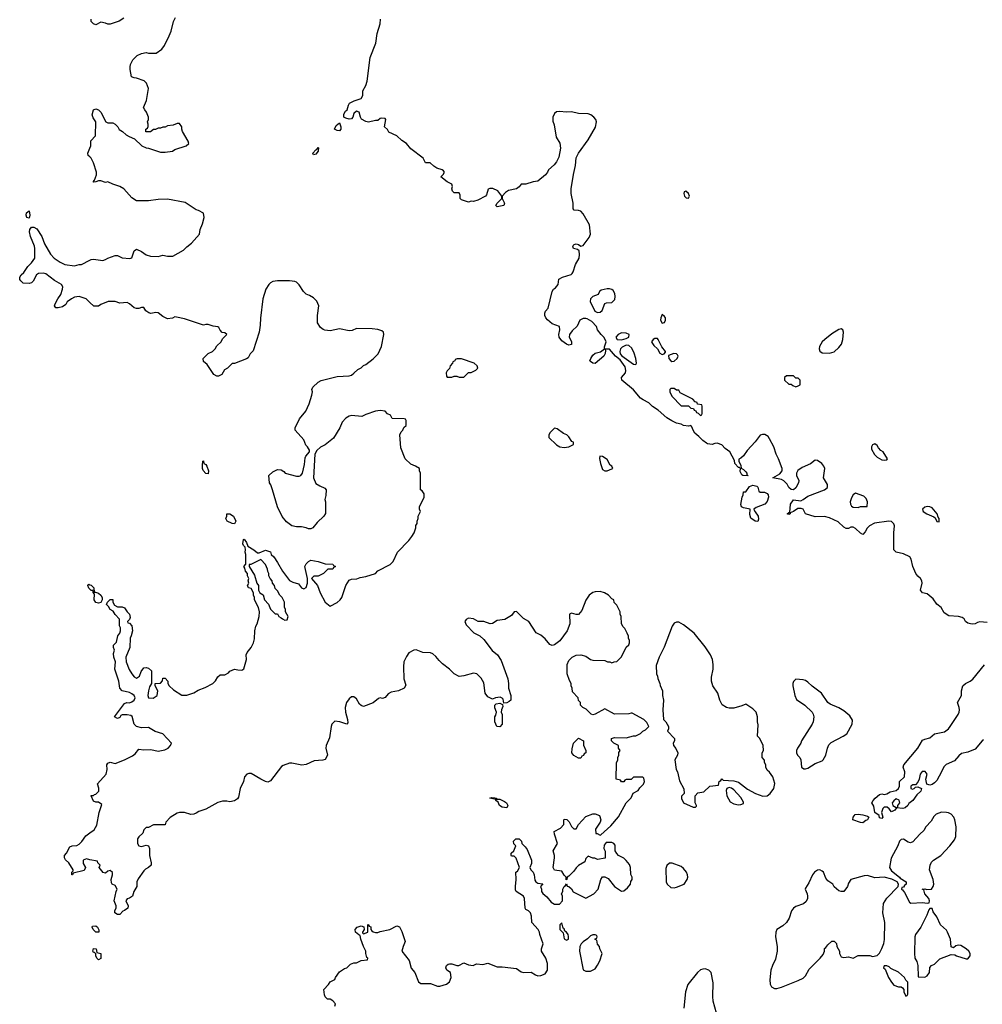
# Model space of a CAD drawing. Header units: inches. Extents: x 2396598 to 2566999, y 262085 to 451979.
# Tile 278 of 280: x 2519411 to 2527470, y 416085 to 424326. Entities that reach past the tile are written whole.
import ezdxf

# ---------------------------------------------------------------- set-up
doc = ezdxf.new("R2010")
doc.units = ezdxf.units.IN
doc.header["$MEASUREMENT"] = 0
for name, color, linetype in [('C5411', 7, 'Continuous'), ('C5412', 7, 'Continuous'), ('C5421', 7, 'Continuous'), ('C5422', 7, 'Continuous')]:
    doc.layers.add(name, color=color, linetype=linetype)

msp = doc.modelspace()

# ---------------------------------------------------------------- linework, layer by layer
at = {"layer": 'C5411', "color": 5, "elevation": 40}
for points in [[(2520000, 419558.3), (2519990, 419568), (2519982, 419590), (2519990, 419602), (2520000, 419597)], [(2520000, 417295.5), (2519970, 417302), (2519942, 417290), (2519943.6, 417263.6), (2519962, 417230), (2519950, 417206), (2519858, 417182), (2519852.7, 417167.3), (2519847.3, 417167.3), (2519848, 417190), (2519858, 417202), (2519858, 417210), (2519822, 417270), (2519794.6, 417294.6), (2519788, 417310), (2519788, 417330), (2519804, 417350), (2519830, 417402), (2519850, 417411), (2519890, 417414.8), (2519910, 417426), (2519931.9, 417448.1), (2519965.6, 417494.4), (2520000, 417519.9)]]:
    msp.add_lwpolyline(points, dxfattribs=at)
at = {"layer": 'C5412', "color": 5, "elevation": 40}
for points in [[(2520000, 423177.2), (2519986, 423190), (2519982, 423210), (2520000, 423251.5)], [(2520000, 421958.8), (2519968.9, 421988.9), (2519910, 422009), (2519870, 422004), (2519844.7, 421990), (2519810, 421964), (2519797.2, 421942.8), (2519770, 421922.9), (2519733.6, 421913.6), (2519714.6, 421914.6), (2519702, 421930), (2519708.4, 421948.4), (2519729.6, 421990.4), (2519754.8, 422025.2), (2519769.4, 422070), (2519772.7, 422090), (2519762.7, 422110), (2519703.7, 422143.7), (2519630, 422198), (2519610, 422204.5), (2519570, 422202.7), (2519551, 422190), (2519523.9, 422136.1), (2519510, 422124.7), (2519490, 422116.9), (2519441.8, 422121.8), (2519419.7, 422139.7), (2519413.6, 422150), (2519411.5, 422170), (2519422.9, 422190), (2519447.3, 422210), (2519478.7, 422261.3), (2519509.2, 422290), (2519537.2, 422330), (2519539.3, 422410), (2519535.1, 422430), (2519502, 422510), (2519494, 422550), (2519496.2, 422570), (2519510, 422590.7), (2519530, 422590.5), (2519554.9, 422574.9), (2519596.4, 422510), (2519618.4, 422450), (2519670, 422362.8), (2519700.7, 422330), (2519750, 422296.3), (2519790, 422278), (2519870, 422266.8), (2519910, 422278), (2519930, 422278), (2520000, 422313.7)]]:
    msp.add_lwpolyline(points, dxfattribs=at)
msp.add_lwpolyline([(2519490, 422664), (2519470, 422669), (2519466, 422690), (2519469.4, 422710.6), (2519490, 422724.7), (2519496.4, 422690)], close=True, dxfattribs=at)
at = {"layer": 'C5421', "color": 5}
for points, elevation in [([(2520000, 417519.9), (2520034.5, 417545.5), (2520056.6, 417583.4), (2520077.2, 417690), (2520098, 417758), (2520070, 417778), (2520050, 417778), (2520030, 417786), (2520009.1, 417830.9), (2520010, 417834), (2520030, 417834), (2520038, 417842), (2520050, 417844.7), (2520074, 417870), (2520074.6, 417894.6), (2520062, 417930), (2520136, 418010), (2520145.2, 418050), (2520142, 418090), (2520150, 418102), (2520170, 418112), (2520210, 418101), (2520290, 418130.6), (2520355.6, 418164.4), (2520377.7, 418182.3), (2520410, 418221), (2520450, 418214.8), (2520510, 418218), (2520570, 418204), (2520625.6, 418214.4), (2520655.3, 418230), (2520675.3, 418250), (2520682, 418270), (2520609.4, 418349.4), (2520547, 418367), (2520490, 418402), (2520430, 418399), (2520389.1, 418409.1), (2520369.3, 418429.3), (2520354, 418494), (2520342, 418502), (2520310, 418509), (2520270, 418508.7), (2520258, 418502), (2520250, 418486), (2520230, 418478), (2520206, 418490), (2520290, 418602), (2520309, 418611), (2520330, 418607.3), (2520350, 418616.3), (2520369.2, 418630), (2520378, 418650), (2520369.3, 418670), (2520350, 418684.5), (2520330, 418696), (2520270, 418708.7), (2520249.2, 418730), (2520242, 418790), (2520209.3, 418890), (2520213.2, 418950), (2520199, 418990), (2520198, 419022), (2520206, 419050), (2520198, 419070), (2520198, 419090), (2520223.1, 419116.9), (2520234, 419170), (2520248.7, 419190), (2520255.3, 419210), (2520254.6, 419234.6), (2520248.4, 419251.6), (2520247.3, 419307.3), (2520210, 419348), (2520194.6, 419374.6), (2520169.3, 419389.3), (2520154.6, 419414.6), (2520138, 419430), (2520146, 419450), (2520170, 419474), (2520190, 419474), (2520191.3, 419450), (2520204.7, 419424.7), (2520230, 419411.3), (2520270, 419411.3), (2520290, 419402), (2520311.3, 419370), (2520331, 419350), (2520336.9, 419323.1), (2520330, 419306), (2520314, 419290), (2520318, 419278), (2520330, 419274), (2520350, 419254), (2520356, 419210), (2520346, 419170), (2520336, 419150), (2520334.8, 419070), (2520300.7, 418990), (2520302.8, 418950), (2520328, 418888), (2520350, 418851.3), (2520370, 418826.8), (2520390, 418816), (2520415.3, 418830), (2520428.7, 418870), (2520450, 418902), (2520470, 418904.7), (2520490, 418898), (2520515.3, 418875.3), (2520514, 418770), (2520498, 418742), (2520490.7, 418709.3), (2520485.5, 418670), (2520490.8, 418650.8), (2520530, 418648.4), (2520563.7, 418670), (2520569.1, 418709.1), (2520546, 418750), (2520546, 418770), (2520590, 418774), (2520607.3, 418792.7), (2520610, 418814), (2520630, 418814), (2520651.3, 418790), (2520652, 418770), (2520662, 418750), (2520698, 418718), (2520770, 418671), (2520810, 418671), (2520870, 418691.3), (2520904.7, 418715.3), (2520963.1, 418736.9), (2521028.9, 418771.1), (2521050, 418792), (2521070, 418824.7), (2521090, 418842), (2521130, 418842), (2521160.4, 418859.6), (2521170, 418872), (2521208.9, 418891.1), (2521236.4, 418883.6), (2521270, 418882), (2521288.4, 418891.6), (2521309, 418970), (2521308.7, 419010), (2521315.3, 419030), (2521348.9, 419071.1), (2521369.1, 419110.9), (2521376.5, 419143.5), (2521381.2, 419210), (2521389.3, 419250.7), (2521399, 419270), (2521415.3, 419330), (2521418, 419370), (2521410, 419406), (2521378, 419470), (2521378, 419490), (2521368, 419510), (2521368, 419530), (2521350, 419566), (2521326, 419570), (2521318, 419590), (2521328.7, 419610), (2521325.2, 419630), (2521329, 419650), (2521319, 419670), (2521318, 419690), (2521302, 419710), (2521296.4, 419736.4), (2521288, 419750), (2521306, 419770), (2521306, 419850), (2521298, 419870), (2521302, 419890), (2521298, 419910), (2521284.7, 419924.7), (2521280.2, 419940.2), (2521284.7, 419975.3), (2521290, 419978), (2521310, 419951.3), (2521320.7, 419920.7), (2521371.3, 419890), (2521403.6, 419863.6), (2521416.4, 419863.6), (2521470, 419884.7), (2521510, 419871.3), (2521518, 419850), (2521538, 419830), (2521570, 419782), (2521611, 419710), (2521670, 419632), (2521698, 419618), (2521745.4, 419605.4), (2521770, 419572), (2521790, 419562), (2521810, 419574), (2521822, 419610), (2521822, 419650), (2521799, 419750), (2521810, 419772), (2521830, 419792), (2521850, 419802), (2521910.9, 419790.9), (2521970, 419772), (2522034, 419770), (2522038, 419758), (2522054, 419750), (2522038, 419742), (2522032.7, 419727.3), (2521990, 419726), (2521954, 419690), (2521910, 419668.7), (2521872.7, 419667.3), (2521854, 419650), (2521906, 419590), (2521926.8, 419530), (2521970, 419451.3), (2522010, 419418), (2522070, 419446.8), (2522095.3, 419470), (2522108.7, 419490), (2522142, 419590), (2522170, 419634), (2522190, 419642), (2522234.6, 419645.4), (2522263.1, 419656.9), (2522310, 419664.7), (2522388.9, 419691.1), (2522410, 419712), (2522513.6, 419766.4), (2522538, 419790), (2522575.3, 419870), (2522670, 419966), (2522694.1, 420000)], 40), ([(2527510, 419281.2), (2527450, 419286), (2527430, 419281.2), (2527410, 419269.2), (2527390, 419266), (2527370.6, 419269.4), (2527350, 419276), (2527330, 419289.3), (2527317.2, 419310), (2527301.2, 419321.2), (2527270, 419329.6), (2527190, 419336), (2527150, 419361.2), (2527126.8, 419406.8), (2527090, 419433.2), (2527058, 419478), (2527010, 419521.2), (2526968.7, 419530), (2526954, 419550), (2526967, 419610), (2526963.7, 419630), (2526952.7, 419650), (2526929.6, 419669.7), (2526915.1, 419690), (2526889.6, 419750), (2526873.6, 419810), (2526862.7, 419830), (2526810, 419855.1), (2526749.2, 419869.2), (2526729.2, 419889.2), (2526729, 420000)], 20), ([(2520000, 419597), (2520010, 419592), (2520031.3, 419570), (2520034, 419534), (2520046, 419534), (2520070, 419524.7), (2520092, 419510), (2520102, 419490), (2520102, 419470), (2520090, 419448), (2520070, 419442), (2520050, 419448.7), (2520035.3, 419470), (2520036.4, 419516.4), (2520027.3, 419532.7), (2520027.3, 419547.3), (2520010, 419548.7), (2520000, 419558.3)], 40), ([(2522048.7, 416070), (2522054, 416090), (2522033.6, 416113.6), (2522010, 416128), (2521989.1, 416129.1), (2521968.9, 416148.9), (2521963.1, 416163.1), (2521958, 416210), (2521998, 416250), (2522010, 416272), (2522050, 416294), (2522055.3, 416310), (2522090, 416356), (2522130, 416384.7), (2522148.9, 416391.1), (2522180.2, 416419.8), (2522209.1, 416430.9), (2522230, 416431.3), (2522270, 416452), (2522322, 416458), (2522326, 416470), (2522318, 416478), (2522308, 416510), (2522308, 416530), (2522288.9, 416568.9), (2522268, 416630), (2522262, 416662), (2522250, 416666), (2522222, 416690), (2522219, 416710), (2522238, 416730), (2522270, 416742), (2522292.7, 416732.7), (2522294, 416710), (2522282, 416690), (2522282, 416682), (2522290, 416674), (2522326, 416690), (2522326, 416750), (2522330, 416752), (2522338, 416738), (2522350, 416734), (2522352, 416710), (2522359.6, 416699.6), (2522371.1, 416691.1), (2522390, 416686), (2522410, 416686.8), (2522430, 416694.8), (2522510, 416710.8), (2522570, 416742), (2522590, 416734), (2522610, 416694), (2522638, 416610), (2522621, 416570), (2522611.3, 416530), (2522671, 416451), (2522687.9, 416387.9), (2522718.8, 416350), (2522750, 416272), (2522770, 416258), (2522850, 416258), (2522910, 416236), (2522930, 416236), (2522985.6, 416254.4), (2523010, 416272), (2523024, 416310), (2523018, 416350), (2522988, 416370), (2522978, 416390), (2522986, 416410), (2522998, 416422), (2523010, 416424.7), (2523030, 416424.7), (2523070, 416411), (2523088.9, 416411.1), (2523130, 416431.3), (2523170, 416414.8), (2523209, 416411), (2523236.4, 416423.6), (2523290, 416418), (2523330.7, 416430.7), (2523410, 416398.8), (2523450, 416399.1), (2523570, 416384), (2523610, 416357.3), (2523630, 416350.7), (2523693.4, 416353.4), (2523730, 416331), (2523750, 416324), (2523774.2, 416325.8), (2523810, 416341), (2523829.3, 416370), (2523830, 416426), (2523815.1, 416470), (2523781.2, 416530), (2523779, 416550), (2523795.3, 416590), (2523765.2, 416670), (2523764, 416690), (2523752.5, 416712.5), (2523698, 416770), (2523696.4, 416823.6), (2523688, 416850), (2523670, 416868), (2523650, 416878), (2523642, 416890), (2523638, 416970), (2523628.9, 416988.9), (2523568, 417030), (2523563.1, 417043.1), (2523561.2, 417070), (2523568.7, 417128.7), (2523566, 417190), (2523580.4, 417199.6), (2523595.3, 417230), (2523568.4, 417308.4), (2523550, 417326), (2523530, 417326), (2523526, 417330), (2523526, 417350), (2523548, 417370), (2523566, 417410), (2523548.7, 417428.7), (2523546, 417450), (2523566, 417470), (2523594, 417470), (2523611.3, 417451.3), (2523614, 417430), (2523643.6, 417403.6), (2523659.8, 417379.8), (2523696, 417290), (2523696.9, 417263.1), (2523682, 417230), (2523692, 417210), (2523711, 417191), (2523718, 417170), (2523723.5, 417123.5), (2523732, 417110), (2523750, 417098), (2523790, 417092), (2523772, 417070), (2523781, 417050), (2523781, 417030), (2523790, 417012), (2523823.6, 416983.6), (2523859.6, 416939.6), (2523890, 416922), (2523930, 416922), (2523955.3, 416950), (2523955.3, 416990), (2523948, 417010), (2523958, 417030), (2523958, 417050), (2523968.4, 417071.6), (2523982, 417078), (2523990, 417094), (2523994, 417074), (2524010, 417072), (2524030, 417052), (2524046.4, 417026.4), (2524150, 416972), (2524218, 417010), (2524255.3, 417050), (2524278, 417130), (2524290, 417152), (2524310, 417152), (2524336.9, 417136.9), (2524390, 417072), (2524450, 417032), (2524470, 417034), (2524500.4, 417059.6), (2524526, 417090), (2524528.4, 417111.6), (2524538, 417130), (2524538, 417150), (2524527.3, 417172.7), (2524526, 417230), (2524516.4, 417256.4), (2524488.4, 417288.4), (2524468.4, 417308.4), (2524426, 417330), (2524410, 417346), (2524398, 417370), (2524396.4, 417416.4), (2524386, 417430), (2524370, 417438), (2524322, 417438), (2524303.6, 417416.4), (2524302, 417390), (2524312.7, 417367.3), (2524312.7, 417307.3), (2524250, 417298), (2524227.3, 417307.3), (2524208.4, 417308.4), (2524170, 417326), (2524150, 417306), (2524142, 417278), (2524090, 417248), (2524070, 417228), (2524050, 417198), (2524010, 417158), (2523994, 417150), (2523991.6, 417128.4), (2523987.3, 417127.3), (2523986, 417150), (2523970, 417166), (2523950, 417198), (2523890, 417208), (2523877.2, 417230), (2523889, 417310), (2523888.7, 417330), (2523878, 417370), (2523914, 417430), (2523888, 417510), (2523886, 417530), (2523940.4, 417559.6), (2523966, 417590), (2523966, 417630), (2523970, 417634), (2523992.7, 417632.7), (2524012.7, 417612.7), (2524030, 417574), (2524050, 417554), (2524070, 417554), (2524088.9, 417591.1), (2524150, 417658), (2524210, 417678), (2524230, 417678), (2524264.7, 417664.7), (2524278, 417630), (2524271, 417609), (2524232, 417550), (2524234, 417514), (2524246, 417514), (2524270, 417502), (2524276.4, 417503.6), (2524360.2, 417579.8), (2524425.6, 417654.4), (2524488.4, 417771.6), (2524530, 417814), (2524547.3, 417852.7), (2524590, 417874), (2524602, 417898), (2524633.6, 417926.4), (2524642, 417950), (2524636.4, 417976.4), (2524627.3, 417987.3), (2524550, 417986), (2524530, 417966), (2524490, 417966), (2524478, 417962), (2524470, 417946), (2524450, 417946), (2524442, 417962), (2524406, 417970), (2524407.3, 418107.3), (2524418, 418130), (2524418, 418150), (2524428, 418170), (2524428.4, 418191.6), (2524438, 418210), (2524426, 418230), (2524426, 418250), (2524386, 418270), (2524366, 418290), (2524366, 418310), (2524390, 418318), (2524490, 418316), (2524550, 418331), (2524570, 418331.3), (2524608.9, 418351.1), (2524629.1, 418370.9), (2524650, 418382), (2524678, 418410), (2524663.1, 418443.1), (2524638, 418470), (2524540.4, 418520.4), (2524530, 418522), (2524510, 418515.3), (2524390, 418514), (2524310, 418558), (2524230, 418514), (2524210, 418508), (2524194.6, 418514.6), (2524154.6, 418554.6), (2524126, 418570), (2524106, 418590), (2524106, 418610), (2524088.4, 418628.4), (2524086, 418650), (2524040.4, 418700.4), (2524038, 418730), (2524028, 418750), (2524028, 418770), (2524014.6, 418794.6), (2523995.3, 418850), (2523995.3, 418930), (2524010, 418962), (2524038, 418990), (2524070, 419006), (2524110, 419011.3), (2524150, 418998), (2524190, 418972), (2524210, 418964.7), (2524310, 418962), (2524332.7, 418952.7), (2524351.6, 418951.6), (2524370, 418942), (2524388.4, 418951.6), (2524410, 418954), (2524450, 418994), (2524490, 419074), (2524510, 419094), (2524518, 419110), (2524518, 419130), (2524508.4, 419148.4), (2524507.3, 419167.3), (2524498, 419190), (2524478, 419230), (2524463.1, 419243.1), (2524448.4, 419268.4), (2524446, 419330), (2524438, 419350), (2524438, 419370), (2524410, 419426), (2524388.4, 419448.4), (2524386, 419470), (2524370, 419478), (2524342, 419510), (2524308.7, 419530), (2524270, 419538.7), (2524230, 419536.9), (2524210, 419531.2), (2524179.1, 419510), (2524150, 419468.7), (2524118, 419382), (2524091.1, 419348.9), (2524070, 419348), (2524030, 419358), (2524014, 419350), (2524018, 419270), (2523996, 419210), (2523933.2, 419126.8), (2523890, 419093.2), (2523870, 419089), (2523850, 419095.3), (2523810, 419144), (2523775.5, 419175.5), (2523734, 419194), (2523673.2, 419290), (2523630, 419313.3), (2523570, 419371.3), (2523550, 419369), (2523530, 419339), (2523474.4, 419305.6), (2523410, 419296), (2523370, 419273.2), (2523350.5, 419269.5), (2523298, 419290), (2523250, 419289.2), (2523210, 419311.8), (2523170, 419315.6), (2523150, 419305.2), (2523139.1, 419290), (2523150, 419261), (2523214.4, 419194.4), (2523264.7, 419170), (2523298, 419138), (2523367.1, 419047.1), (2523411.3, 419010), (2523442, 418962), (2523498, 418810), (2523504.7, 418770), (2523504.7, 418730), (2523522, 418670), (2523522, 418630), (2523510, 418618), (2523490, 418608), (2523466, 418606), (2523458, 418638), (2523450, 418648), (2523434.6, 418654.6), (2523394, 418650), (2523370, 418638), (2523330, 418658), (2523308, 418690), (2523296.5, 418776.5), (2523275.5, 418815.5), (2523238, 418850), (2523210, 418857.2), (2523130, 418833.2), (2523089.4, 418829.4), (2523048.7, 418850), (2523008.7, 418890), (2522950, 418935.3), (2522922, 418962), (2522896.5, 418996.5), (2522870, 419018), (2522850, 419028), (2522786, 419030), (2522731.7, 419051.7), (2522710, 419049.3), (2522670, 419026), (2522650, 418997.2), (2522628.7, 418950), (2522623.7, 418910), (2522627.7, 418810), (2522644.7, 418755.3), (2522631.3, 418730), (2522582, 418710), (2522521.4, 418698.6), (2522497.1, 418682.9), (2522470, 418653.2), (2522450, 418645.2), (2522430, 418649), (2522415.3, 418644.7), (2522370.9, 418609.1), (2522290, 418577.2), (2522270, 418585.2), (2522256.6, 418596.6), (2522230, 418642), (2522210, 418659), (2522190, 418659), (2522170, 418642), (2522148, 418610), (2522136.3, 418570), (2522139.1, 418530), (2522156.3, 418470), (2522158, 418442), (2522150, 418429), (2522091.3, 418448.7), (2522050, 418455.3), (2522024.7, 418430), (2522018, 418410), (2522004.5, 418315.5), (2521976, 418250), (2521974.8, 418230), (2521987.3, 418170), (2521970, 418135.3), (2521950, 418129), (2521876.8, 418123.2), (2521810, 418093.2), (2521774, 418086), (2521690, 418102.7), (2521670, 418102.7), (2521615.9, 418084.1), (2521603.8, 418076.2), (2521510, 417955.3), (2521490, 417945.2), (2521470, 417949.2), (2521430, 417969.3), (2521350, 418016), (2521330, 418016), (2521312, 418010), (2521294.8, 417990), (2521286, 417950), (2521256, 417890), (2521242, 417818), (2521234.4, 417805.6), (2521210.9, 417789.1), (2521170, 417779), (2521144.7, 417784.7), (2521110, 417785.2), (2521070, 417774), (2520970, 417719), (2520910, 417699), (2520890, 417684), (2520870, 417677.2), (2520845.4, 417674.6), (2520790, 417689), (2520750, 417689), (2520730, 417684), (2520670.9, 417649.1), (2520634, 417610), (2520630, 417586), (2520532.7, 417587.3), (2520490, 417566), (2520470, 417566), (2520450, 417546), (2520442, 417518), (2520410, 417488), (2520398, 417470), (2520398, 417430), (2520410, 417412), (2520430, 417404.7), (2520470, 417418), (2520490.9, 417410.9), (2520498, 417390), (2520498, 417330), (2520511.3, 417270), (2520511.3, 417250), (2520491.1, 417228.9), (2520464.5, 417215.5), (2520450, 417202), (2520404.5, 417135.5), (2520391, 417110), (2520391, 417070), (2520366, 417030), (2520354.8, 416990), (2520330, 416974), (2520311.1, 416968.9), (2520301, 416950), (2520321, 416910), (2520316, 416890), (2520290, 416869), (2520276, 416864), (2520250, 416835.3), (2520230, 416835.3), (2520208.7, 416850), (2520209.1, 416870.9), (2520218, 416890), (2520218, 416910), (2520202, 416950), (2520218, 417030), (2520228, 417050), (2520210, 417078), (2520186, 417090), (2520180.4, 417100.4), (2520178, 417130), (2520188, 417170), (2520187.3, 417187.3), (2520170, 417206), (2520150, 417198), (2520130, 417182), (2520109.3, 417189.3), (2520078, 417230), (2520086, 417250), (2520066, 417270), (2520062, 417282), (2520000, 417295.5)], 40), ([(2527481.5, 418298.5), (2527469.4, 418290.6), (2527410, 418219.7), (2527350, 418195.4), (2527296.7, 418183.3), (2527274.4, 418165.6), (2527236.4, 418123.6), (2527167.4, 418092.6), (2527148.1, 418071.9), (2527130, 418029.6), (2527090, 417959.5), (2527070, 417938.7), (2527050, 417926), (2527030, 417918.9), (2527006.1, 417926.1), (2526996.3, 417970), (2527009.6, 418010), (2526992.9, 418032.9), (2526967.8, 418032.2), (2526950.4, 418010), (2526942.4, 417970), (2526930, 417945.2), (2526910, 417922), (2526890, 417922.7), (2526871, 417910), (2526872, 417890), (2526885.2, 417885.2), (2526899, 417890), (2526910, 417901), (2526930, 417904.9), (2526960.7, 417890), (2526957, 417870), (2526922.1, 417837.9), (2526890, 417791.8), (2526854.6, 417765.4), (2526847.3, 417750), (2526824, 417730), (2526805.1, 417725.1), (2526750.7, 417729.3), (2526738.8, 417710), (2526710, 417697.2), (2526690, 417722), (2526674, 417734), (2526650, 417735.3), (2526637.3, 417722.7), (2526626, 417690), (2526638.8, 417650), (2526630, 417639), (2526610, 417646), (2526606, 417666), (2526569.3, 417690), (2526562.7, 417742.7), (2526546, 417770), (2526556, 417790), (2526572.3, 417810), (2526610, 417840.5), (2526630, 417847.3), (2526650, 417841), (2526670, 417846), (2526697.6, 417862.4), (2526750, 417874), (2526769.6, 417890), (2526776.9, 417910), (2526777, 417950), (2526819.5, 417990), (2526822, 418030), (2526808.7, 418070), (2526812.7, 418090), (2526930, 418227.7), (2526970, 418294.9), (2526990, 418305.3), (2527030, 418315.3), (2527071, 418349), (2527154.1, 418365.9), (2527186.3, 418390), (2527201.6, 418410), (2527267.8, 418510), (2527276.3, 418530), (2527280.5, 418550), (2527277.6, 418570), (2527263.7, 418610), (2527296.9, 418670), (2527296, 418710), (2527306.4, 418750), (2527329.9, 418770.1), (2527369.6, 418790), (2527390, 418806.3), (2527490, 418924.9)], 20), ([(2525274, 415910), (2525217.6, 416110), (2525214, 416150), (2525216.3, 416263.7), (2525201.6, 416350), (2525182, 416370), (2525150, 416382), (2525130, 416380.5), (2525110, 416372.6), (2525085.7, 416350), (2525005.5, 416250), (2524984.9, 416190), (2524972.8, 416052.8)], 40)]:
    msp.add_lwpolyline(points, dxfattribs=dict(at, elevation=elevation))
for points, elevation in [([(2521430, 419808), (2521346, 419766), (2521334, 419766), (2521332, 419750), (2521376, 419676), (2521398, 419610), (2521411, 419591), (2521412, 419550), (2521422, 419530), (2521451, 419511), (2521461, 419470), (2521494, 419434), (2521510, 419392), (2521550, 419354), (2521570, 419354), (2521582, 419330), (2521601, 419321), (2521612, 419310), (2521630, 419301), (2521650, 419302), (2521658, 419330), (2521638, 419370), (2521638, 419390), (2521628, 419410), (2521628, 419450), (2521608, 419490), (2521588.9, 419508.9), (2521570, 419546), (2521550, 419566), (2521546, 419590), (2521528.4, 419608.4), (2521526, 419630), (2521508.4, 419648.4), (2521498, 419670), (2521498, 419690), (2521488.4, 419708.4), (2521487.3, 419727.3), (2521470, 419766)], 40), ([(2524930, 419284), (2524910, 419284), (2524890, 419274), (2524874.8, 419250), (2524806.4, 419073.6), (2524764.7, 418990), (2524739.6, 418920.4), (2524742, 418850), (2524751.6, 418831.6), (2524752.7, 418812.7), (2524772, 418770), (2524772.7, 418752.7), (2524792, 418710), (2524792, 418670), (2524802, 418630), (2524796, 418550), (2524802, 418470), (2524822, 418450), (2524842, 418410), (2524842, 418390), (2524834, 418370), (2524894, 418310), (2524894, 418290), (2524882, 418270), (2524884.7, 418250), (2524905.4, 418225.4), (2524921, 418190), (2524918, 418170), (2524896, 418130), (2524907.7, 418050), (2524917.3, 418030), (2524934.4, 417954.4), (2524972.7, 417887.3), (2524974, 417850), (2524952.7, 417827.3), (2524952.7, 417807.3), (2524970, 417772), (2525050, 417734), (2525070, 417734), (2525078, 417742), (2525078, 417750), (2525066, 417770), (2525066, 417830), (2525090, 417854), (2525138, 417862), (2525190, 417911.3), (2525262, 417918), (2525266, 417950), (2525282, 417958), (2525289, 417971), (2525302, 417962), (2525390, 417956), (2525430, 417944.9), (2525505.9, 417885.9), (2525570.7, 417850), (2525633.4, 417826.6), (2525668, 417830), (2525694, 417850), (2525724, 417890), (2525732.9, 417932.9), (2525715.3, 417990), (2525688.4, 418028.4), (2525670, 418046), (2525658, 418070), (2525658, 418090), (2525648, 418110), (2525647.3, 418127.3), (2525628, 418150), (2525628.7, 418190), (2525638, 418210), (2525635.3, 418250), (2525608, 418310), (2525588.7, 418330), (2525594.6, 418425.4), (2525588, 418450), (2525588, 418490), (2525578, 418530), (2525550, 418558), (2525490, 418598), (2525456.9, 418583.1), (2525390, 418564), (2525350, 418564), (2525330, 418569), (2525292.5, 418592.5), (2525273.2, 418630), (2525256, 418690), (2525214, 418750), (2525204, 418790), (2525203.1, 418823.1), (2525216, 418890), (2525218.4, 418930), (2525211.5, 418970), (2525194.7, 419010), (2525150, 419077), (2525058, 419190), (2524970, 419261.2)], 40), ([(2525910, 418805.2), (2525890, 418788), (2525884, 418770), (2525884, 418750), (2525901, 418670), (2525916, 418636), (2525984.7, 418590), (2526044.7, 418530), (2526053.7, 418513.7), (2526058.8, 418490), (2526054, 418450), (2526046, 418430), (2525958, 418290), (2525950.7, 418269.3), (2525922, 418230), (2525914, 418210), (2525914, 418190), (2525922, 418170), (2525942, 418150), (2525951.3, 418130), (2525958, 418070), (2525976, 418056), (2525990, 418054.8), (2526010, 418060.5), (2526070, 418099.1), (2526130, 418122), (2526139.3, 418130), (2526160.7, 418170), (2526173.6, 418230), (2526184.2, 418255.8), (2526204.2, 418275.8), (2526306, 418330), (2526335.1, 418350), (2526381.6, 418430), (2526383.9, 418463.9), (2526360.1, 418500.1), (2526310, 418541.6), (2526270, 418567.3), (2526197.2, 418597.2), (2526177.2, 418610), (2526122.9, 418690), (2526046.9, 418746.9), (2526010, 418781.3), (2525990, 418794.7), (2525970, 418800.5)], 40), ([(2523430, 418408), (2523406, 418410), (2523388.7, 418450), (2523388, 418470), (2523388.9, 418491.1), (2523396.4, 418503.6), (2523402, 418530), (2523390, 418566), (2523388.7, 418590), (2523401.2, 418598.8), (2523430, 418604.7), (2523454, 418594), (2523456.9, 418576.9), (2523444.7, 418550), (2523442, 418530), (2523451, 418510), (2523451.3, 418430)], 40), ([(2524090, 418146), (2524050, 418168), (2524035.3, 418190), (2524036.4, 418223.6), (2524048, 418270), (2524090, 418311.3), (2524131.3, 418290), (2524132.7, 418252.7), (2524152, 418210), (2524151.6, 418188.4), (2524138, 418182), (2524132.7, 418167.3), (2524118, 418162), (2524110, 418146)], 40), ([(2525350, 417899), (2525332, 417890), (2525324.7, 417875.3), (2525331, 417830), (2525359.8, 417779.8), (2525390, 417762.8), (2525430, 417754.8), (2525450, 417756), (2525470, 417764.7), (2525470, 417778), (2525450, 417816), (2525390, 417881.2), (2525370, 417894)], 40), ([(2523490, 417729.5), (2523450, 417734.5), (2523429.7, 417749.7), (2523416.6, 417776.6), (2523398, 417790), (2523398, 417798), (2523348.4, 417811.6), (2523363.1, 417816.9), (2523390, 417813.4), (2523402, 417810), (2523402, 417802), (2523430, 417800.7), (2523470, 417783.8), (2523487.7, 417770), (2523499.1, 417750)], 40), ([(2526750, 417804), (2526730, 417788.7), (2526716, 417770), (2526722, 417750), (2526750, 417732), (2526762, 417738), (2526762, 417750), (2526779, 417770), (2526774, 417794)], 20), ([(2526470, 417604), (2526450, 417606.6), (2526386, 417630), (2526388.7, 417650), (2526406, 417674), (2526430, 417676), (2526470, 417670.8), (2526510, 417658.8), (2526521, 417650), (2526510, 417629), (2526496, 417624)], 20), ([(2527130, 417693.3), (2527083.6, 417676.4), (2527064.5, 417655.6), (2527041.5, 417618.5), (2526997, 417570), (2526981.1, 417538.9), (2526947.7, 417510), (2526890, 417445.2), (2526870, 417436), (2526850, 417440.9), (2526810, 417467.8), (2526790, 417465.6), (2526777, 417450), (2526762.4, 417410), (2526708.2, 417308.2), (2526693, 417230), (2526710, 417202), (2526776, 417150), (2526781.4, 417141.4), (2526832, 417110), (2526834, 417090), (2526819.6, 417080.4), (2526810, 417066), (2526798, 417062), (2526794, 417050), (2526803.6, 417043.6), (2526819.8, 417019.8), (2526859.6, 416939.6), (2526871.6, 416931.6), (2526970, 416938), (2527010, 416932), (2527026, 416934), (2527028, 416950), (2527022, 416970), (2526989, 417010), (2526982, 417042), (2526966, 417050), (2526988.9, 417051.1), (2527006, 417046), (2527046, 417050), (2527059, 417070), (2527064, 417090), (2527059, 417130), (2527028.7, 417210), (2527034, 417250), (2527046.3, 417273.7), (2527062, 417290), (2527122, 417330), (2527199, 417410), (2527237.5, 417462.5), (2527249.3, 417490), (2527251.6, 417570), (2527240.7, 417630), (2527231.1, 417651.1), (2527210, 417675.1), (2527187.9, 417687.9), (2527171.6, 417691.6)], 40), ([(2524872.7, 417267.3), (2524852.7, 417267.3), (2524830, 417246), (2524819.6, 417220.4), (2524824.7, 417110), (2524832, 417090), (2524862.8, 417062.8), (2524890, 417061), (2524910, 417066.8), (2524974, 417090), (2524999.3, 417130), (2525005.2, 417150), (2525001.2, 417170), (2524994, 417190), (2524970, 417222), (2524950, 417239)], 40), ([(2526110, 417209.8), (2526090, 417208.8), (2526065.3, 417190), (2526049, 417170), (2526017.8, 417102.3), (2525990, 417058), (2525988.4, 417050), (2526003.8, 417010), (2526006.7, 416990), (2526006.7, 416970), (2525995.6, 416944.4), (2525973.5, 416926.5), (2525910, 416903.5), (2525888.4, 416890), (2525872.4, 416867.6), (2525852.8, 416807.2), (2525830.3, 416770), (2525799.2, 416740.8), (2525750.4, 416710), (2525743.1, 416690), (2525740.3, 416650), (2525751.8, 416568.2), (2525751.7, 416530), (2525737.8, 416462.2), (2525712.9, 416410), (2525700.3, 416370), (2525691.8, 416290), (2525693.3, 416253.3), (2525704.9, 416230), (2525730, 416217.7), (2525750, 416217.3), (2525790, 416229.1), (2525930, 416283.7), (2525970, 416304.9), (2525990, 416322.4), (2526021.2, 416378.8), (2526114, 416470), (2526138, 416502), (2526148.7, 416530), (2526149.1, 416550.9), (2526160.4, 416559.6), (2526176.4, 416583.6), (2526210, 416614), (2526230, 416614), (2526250, 416594), (2526252, 416570), (2526274, 416530), (2526274, 416510), (2526290, 416482), (2526310, 416478), (2526350, 416481), (2526390, 416472), (2526430, 416494), (2526530, 416494), (2526550, 416484.7), (2526590, 416494), (2526610, 416514), (2526628.9, 416551.1), (2526645.6, 416594.4), (2526652.5, 416627.5), (2526654, 416770), (2526638, 416850), (2526642, 416930), (2526670, 416972), (2526766, 417070), (2526768, 417090), (2526758, 417110), (2526712.5, 417132.5), (2526650, 417149.6), (2526570, 417144.5), (2526510, 417162), (2526480.5, 417159.5), (2526371, 417129), (2526350, 417098), (2526341, 417070), (2526311.3, 417030), (2526290, 417028.7), (2526270, 417035.3), (2526230, 417068.7), (2526219, 417090), (2526178.3, 417118.3), (2526160, 417140), (2526140.3, 417190), (2526130, 417200.3)], 40), ([(2527050, 416886), (2527030, 416886), (2527023.6, 416876.4), (2527006, 416830), (2526956, 416730), (2526911.3, 416670), (2526906, 416650), (2526902.8, 416510), (2526906.8, 416470), (2526922, 416442), (2526931.3, 416410), (2526934, 416314), (2526988.4, 416311.6), (2527010, 416324.7), (2527028, 416350), (2527030, 416394), (2527046, 416410), (2527070, 416422), (2527114.6, 416465.4), (2527210, 416502), (2527239.6, 416499.6), (2527254, 416490), (2527334.6, 416465.4), (2527350, 416464.7), (2527368.9, 416491.1), (2527369, 416510), (2527357.2, 416530), (2527334, 416550), (2527290, 416576), (2527270, 416579), (2527250, 416573.2), (2527230, 416558), (2527210, 416566), (2527205.4, 416630), (2527179.7, 416690), (2527170, 416706.6), (2527121.2, 416750), (2527090, 416818), (2527060.2, 416860.2)], 40), ([(2520070, 416688), (2520049.1, 416689.1), (2520028, 416710), (2520018, 416730), (2520022, 416738), (2520050, 416742), (2520062, 416730), (2520072.7, 416707.3), (2520074, 416690)], 40), ([(2523950, 416766), (2523934, 416750), (2523934, 416710), (2523962, 416682), (2523970, 416634), (2523990, 416622), (2524006, 416630), (2524007.3, 416652.7), (2524002, 416670), (2523990, 416688), (2523976.4, 416696.4), (2523970, 416718), (2523962, 416722)], 40), ([(2524230, 416666), (2524210, 416666), (2524190, 416658), (2524166.4, 416633.6), (2524130, 416608), (2524112, 416590), (2524102, 416570), (2524098, 416530), (2524130, 416374), (2524150, 416362), (2524190, 416362), (2524230, 416382), (2524250, 416412), (2524268.7, 416450), (2524288, 416510), (2524268.4, 416548.4), (2524266, 416570), (2524248.4, 416588.4), (2524242, 416622), (2524228.4, 416628.4), (2524230, 416634), (2524242, 416638), (2524246, 416650), (2524242, 416662)], 40), ([(2520070, 416458), (2520058, 416470), (2520048, 416492), (2520048, 416508), (2520038, 416518), (2520030, 416518), (2520024, 416530), (2520030, 416552), (2520052, 416550), (2520058, 416518), (2520092, 416510), (2520090, 416468)], 40), ([(2526670, 416406), (2526650, 416406), (2526642, 416390), (2526658, 416378), (2526686, 416310), (2526711.3, 416270), (2526730, 416246), (2526768.4, 416231.6), (2526792, 416232), (2526803.6, 416223.6), (2526814, 416210), (2526814, 416190), (2526830, 416154), (2526842, 416158), (2526846, 416170), (2526846, 416270), (2526830, 416286), (2526818, 416310), (2526770, 416355.3), (2526704, 416384), (2526690, 416398)], 40)]:
    msp.add_lwpolyline(points, close=True, dxfattribs=dict(at, elevation=elevation))
at = {"layer": 'C5422', "color": 5}
for points, elevation in [([(2520000, 423251.5), (2520008, 423270), (2520008.4, 423311.6), (2520047.3, 423352.7), (2520048, 423470), (2520025.6, 423505.6), (2520019.3, 423530), (2520029.2, 423570), (2520050, 423578.8), (2520071, 423571), (2520090.9, 423550.9), (2520134, 423470), (2520150, 423462), (2520190, 423462), (2520210, 423451.3), (2520232, 423430), (2520245.4, 423405.4), (2520271.1, 423391.1), (2520302, 423362), (2520327.1, 423347.1), (2520374, 423330), (2520434, 423270), (2520470, 423252), (2520491.1, 423251.1), (2520590, 423218), (2520630, 423216), (2520690, 423226), (2520710, 423238), (2520806, 423270), (2520828, 423290), (2520822, 423310), (2520775.3, 423390), (2520768, 423410), (2520768, 423430), (2520750, 423458), (2520730, 423458), (2520696.9, 423443.1), (2520650, 423438), (2520630, 423426), (2520610, 423426), (2520590, 423418), (2520570, 423418), (2520547.3, 423407.3), (2520532.7, 423407.3), (2520507.3, 423387.3), (2520468, 423388), (2520468, 423410), (2520482, 423418), (2520487.3, 423432.7), (2520488, 423450), (2520482, 423470), (2520488.7, 423490), (2520488.7, 423510), (2520472.9, 423552.9), (2520458, 423570), (2520449, 423590), (2520474, 423650), (2520489, 423750), (2520473.2, 423793.2), (2520453.6, 423813.6), (2520390, 423835.3), (2520370, 423838), (2520348.9, 423848.9), (2520335.3, 423910), (2520335.3, 423930), (2520338, 423950), (2520358, 423990), (2520394.6, 424025.4), (2520430, 424042), (2520470, 424051.3), (2520490, 424046), (2520553.2, 424046.8), (2520600.2, 424079.8), (2520624, 424110), (2520664, 424190), (2520679, 424230), (2520698, 424310), (2520716.4, 424343.6)], 40), ([(2520282, 424338), (2520245.4, 424314.6), (2520170, 424288), (2520150, 424288), (2520130, 424298), (2520090, 424304), (2520050, 424284), (2520028.7, 424290), (2520009, 424310), (2520008.7, 424330)], 40), ([(2526729, 420000), (2526729, 420030), (2526734, 420090), (2526730, 420106), (2526710, 420126), (2526688, 420128), (2526568.3, 420111.7), (2526526, 420090), (2526506, 420070), (2526490, 420038), (2526470, 420018), (2526450, 420028), (2526410, 420068), (2526390, 420078), (2526370, 420078), (2526350, 420068), (2526330, 420068), (2526310, 420078), (2526264, 420124), (2526190, 420157.2), (2526150, 420169), (2526070, 420164), (2525990, 420189.2), (2525969.5, 420229.5), (2525955.2, 420235.2), (2525925.3, 420234.8), (2525890, 420209.2), (2525862, 420198), (2525862, 420190), (2525850, 420185.2), (2525838, 420190), (2525850, 420202), (2525858, 420202), (2525865.4, 420270), (2525890, 420308.4), (2525950, 420299.6), (2525970.9, 420309.1), (2526010, 420338.4), (2526148.7, 420391.3), (2526174, 420410), (2526174.5, 420434.5), (2526141, 420490), (2526151.3, 420570), (2526143.5, 420590), (2526126.6, 420610), (2526090, 420636.4), (2526070, 420638), (2526030.7, 420609.3), (2525961.8, 420578.2), (2525927.1, 420552.9), (2525914, 420530), (2525915.3, 420510), (2525933.4, 420470), (2525931.6, 420450), (2525910, 420407.3), (2525890, 420391.6), (2525870, 420393.3), (2525851.6, 420410), (2525837.8, 420437.8), (2525810, 420465.1), (2525790, 420477), (2525718, 420490), (2525776.5, 420523.5), (2525795.3, 420550), (2525795.3, 420570), (2525765.2, 420650), (2525745.2, 420690), (2525725.2, 420750), (2525690, 420818), (2525676.5, 420836.5), (2525650, 420855.3), (2525630, 420855.3), (2525610, 420848), (2525567.9, 420792.1), (2525501.1, 420718.9), (2525470, 420675.3), (2525450, 420655.3), (2525432.7, 420647.3), (2525432, 420630), (2525450, 420594), (2525452, 420572), (2525470, 420562), (2525490, 420542), (2525498, 420530), (2525498, 420518), (2525511.3, 420508.7), (2525466, 420510), (2525456.4, 420516.4), (2525443.1, 420543.1), (2525446, 420570), (2525438, 420578), (2525430, 420578), (2525398, 420610), (2525396.4, 420636.4), (2525358, 420710), (2525316.4, 420736.4), (2525288.4, 420768.4), (2525250, 420782), (2525230, 420779), (2525210, 420769.3), (2525170, 420775.1), (2525160.4, 420780.4), (2525130, 420802.7), (2525097.6, 420837.6), (2525064.7, 420864.7), (2525049.6, 420889.6), (2525039.5, 420919.5), (2525030, 420929), (2525010, 420924.5), (2524970, 420929.5), (2524950, 420940.9), (2524909.7, 420949.7), (2524870, 420969.6), (2524830, 420993.6), (2524757.6, 421057.6), (2524710, 421088), (2524679.7, 421119.8), (2524630, 421144), (2524610, 421158.7), (2524550, 421226.6), (2524452.3, 421310), (2524449.4, 421330), (2524482.6, 421370), (2524486.2, 421390), (2524480.1, 421420.1), (2524438, 421478), (2524399.6, 421510), (2524350, 421569), (2524312.7, 421567.3), (2524316.9, 421556.9), (2524313.2, 421533.2), (2524302.4, 421510), (2524230.4, 421449.6), (2524210, 421452.3), (2524190, 421464), (2524186, 421470), (2524192, 421490), (2524210, 421518), (2524230, 421535.5), (2524273.8, 421546.2), (2524308, 421570), (2524308.7, 421588.7), (2524321.2, 421630), (2524305.4, 421665.4), (2524279.3, 421690), (2524250, 421729.2), (2524239.3, 421759.3), (2524200.4, 421800.4), (2524162, 421822), (2524150, 421824), (2524130, 421824), (2524102, 421810), (2524079.8, 421760.2), (2524037.6, 421722.4), (2524014, 421690), (2524011, 421670), (2524030, 421632), (2524030, 421608), (2524010, 421602), (2523990, 421609), (2523950, 421639), (2523926.6, 421670), (2523923.7, 421690), (2523933.2, 421730), (2523930, 421758), (2523870, 421779), (2523830, 421814), (2523817.2, 421830), (2523809.2, 421850), (2523808, 421870), (2523814.6, 421885.4), (2523835.3, 421910), (2523870, 422051.3), (2523881.2, 422070), (2523898, 422082), (2523919, 422110), (2523926.3, 422153.7), (2523955.3, 422170), (2524027.3, 422192.7), (2524037.6, 422202.4), (2524045.1, 422214.9), (2524063.3, 422276.7), (2524096, 422330), (2524099.3, 422359.3), (2524095.3, 422390), (2524081.2, 422401.2), (2524048.7, 422410), (2524042, 422430), (2524044.7, 422435.3), (2524054.6, 422445.4), (2524069.6, 422450.4), (2524090, 422444.7), (2524110, 422431), (2524130, 422436), (2524178.2, 422501.8), (2524189.7, 422530), (2524182, 422610), (2524130, 422702), (2524110, 422722.9), (2524090, 422729.6), (2524052.9, 422732.9), (2524044.1, 422744.1), (2524045.1, 422790), (2524028.7, 422870), (2524028.7, 422910), (2524047.3, 423030), (2524064.8, 423104.8), (2524069.6, 423170.4), (2524089.5, 423210), (2524170, 423320.5), (2524233.1, 423426.9), (2524239.5, 423470), (2524234.5, 423490), (2524219.5, 423510), (2524192, 423530), (2524170, 423538.3), (2524090, 423541.5), (2524030, 423553.6), (2523988.5, 423551.5), (2523930, 423558.7), (2523906.7, 423553.3), (2523890, 423541.2), (2523875.5, 423510), (2523875.9, 423475.9), (2523885.2, 423445.2), (2523903, 423343), (2523932.5, 423292.5), (2523939.1, 423250), (2523924.1, 423175.9), (2523905.1, 423134.9), (2523887.3, 423110), (2523838.8, 423070), (2523830.4, 423049.6), (2523812.5, 423027.5), (2523750, 422973.2), (2523710, 422969), (2523650, 422948.7), (2523610, 422948.7), (2523593.7, 422926.3), (2523571.3, 422910), (2523505.1, 422894.9), (2523479.8, 422880.2), (2523451.6, 422848.4), (2523451.3, 422830), (2523470.7, 422790), (2523466, 422770), (2523410, 422759), (2523399, 422770), (2523409.3, 422790), (2523448.7, 422830), (2523448.7, 422850), (2523413.4, 422893.4), (2523372.6, 422912.6), (2523346.7, 422913.3), (2523333.2, 422906.8), (2523319.3, 422860.7), (2523310.8, 422849.2), (2523245.8, 422814.2), (2523210, 422804), (2523190, 422808), (2523170, 422798), (2523110, 422819), (2523099, 422830), (2523098, 422858), (2523090, 422878), (2523050, 422875.3), (2523035.3, 422890), (2523029, 422910), (2523035.3, 422930), (2523028, 422950), (2522990, 422969), (2522938, 423010), (2522958, 423030), (2522968, 423050), (2522960.4, 423060.4), (2522948.9, 423068.9), (2522904, 423084), (2522879, 423099), (2522847.3, 423127.3), (2522810, 423128.7), (2522790, 423166), (2522685.6, 423245.6), (2522648.7, 423290), (2522610, 423314), (2522570, 423354), (2522503.1, 423383.1), (2522490, 423406), (2522466, 423430), (2522477.2, 423490), (2522470, 423499), (2522439.6, 423500.4), (2522430, 423498), (2522410, 423482), (2522390, 423482), (2522330.9, 423469.1), (2522310, 423474), (2522273.6, 423493.6), (2522264, 423510), (2522252.7, 423552.7), (2522230, 423559.3), (2522210, 423542), (2522200.7, 423510), (2522190, 423497.2), (2522170, 423494), (2522140.5, 423500.5), (2522125.2, 423510), (2522126, 423534), (2522140.2, 423559.8), (2522153.2, 423570), (2522164, 423610), (2522173.6, 423626.4), (2522212.7, 423647.3), (2522270, 423666), (2522284, 423690), (2522283.7, 423730), (2522310, 423776), (2522320.5, 423810), (2522346, 424010), (2522392.4, 424130), (2522403, 424210), (2522429.6, 424290), (2522432, 424330)], 20), ([(2520000, 422313.7), (2520010, 422318.8), (2520030, 422322.8), (2520108.9, 422311.1), (2520130, 422318), (2520149.3, 422330.7), (2520211.6, 422351.6), (2520230, 422352), (2520270, 422331.3), (2520333.6, 422326.4), (2520350, 422332), (2520369.3, 422390.7), (2520390, 422404.7), (2520430, 422386), (2520470, 422358), (2520507.1, 422347.1), (2520570, 422344), (2520610, 422354.8), (2520650, 422347.3), (2520692.3, 422347.7), (2520783.3, 422396.7), (2520810, 422424), (2520850, 422454.8), (2520918, 422530), (2520922, 422570), (2520942, 422618), (2520955.3, 422670), (2520950, 422706), (2520909.1, 422729.1), (2520890, 422734), (2520796.5, 422796.5), (2520650, 422823.7), (2520570, 422819.7), (2520489.5, 422809.5), (2520390, 422809), (2520350, 422835.3), (2520282, 422910), (2520250, 422928.7), (2520190, 422948.7), (2520150, 422968), (2520130, 422962), (2520090, 422978), (2520070, 422978), (2520050, 422968), (2520030, 422966), (2520028, 422970), (2520038, 422982), (2520054, 423026), (2520054, 423050), (2520030, 423128), (2520010, 423168), (2520000, 423177.2)], 40), ([(2522694.1, 420000), (2522715.3, 420030), (2522728.4, 420071.6), (2522728.9, 420091.1), (2522738, 420110), (2522738, 420130), (2522748, 420150), (2522748.4, 420171.6), (2522766, 420210), (2522758, 420230), (2522758, 420250), (2522798, 420330), (2522796.4, 420356.4), (2522782, 420382), (2522766, 420390), (2522768, 420530), (2522758, 420550), (2522758, 420570), (2522726, 420590), (2522685.2, 420605.2), (2522638, 420650), (2522603.1, 420743.1), (2522595.3, 420850), (2522604.7, 420875.3), (2522618, 420890), (2522627.3, 420912.7), (2522646, 420930), (2522646, 420970), (2522642, 420982), (2522630, 420986), (2522530, 420988), (2522514.6, 421014.6), (2522490, 421028), (2522470, 421048), (2522430, 421054), (2522390, 421048.7), (2522310, 421022), (2522275.3, 421004.7), (2522190, 421014), (2522170, 421008.7), (2522142, 420990), (2522110, 420958), (2522090.9, 420909.1), (2522038, 420822), (2521970, 420768), (2521930, 420748), (2521899.6, 420720.4), (2521882, 420690), (2521871.3, 420490), (2521890, 420444.7), (2521923.5, 420423.5), (2521965.4, 420405.4), (2521978, 420390), (2521975.3, 420344.7), (2521966, 420310), (2521971.3, 420290), (2521971.6, 420191.6), (2521958, 420170), (2521902.5, 420117.5), (2521866.4, 420073.6), (2521850, 420064), (2521830, 420065.2), (2521810, 420074), (2521770, 420082), (2521730, 420082), (2521690, 420088.7), (2521644.1, 420124.1), (2521610, 420168.7), (2521569.2, 420250), (2521529.3, 420390), (2521513.2, 420433.2), (2521502, 420450), (2521498, 420510), (2521530, 420542), (2521570, 420562), (2521599.6, 420559.6), (2521623.6, 420543.6), (2521634, 420530), (2521730, 420506), (2521750, 420504.7), (2521766, 420510), (2521778, 420530), (2521796.5, 420603.5), (2521800.7, 420659.3), (2521806.6, 420673.4), (2521838, 420710), (2521836.4, 420723.6), (2521822, 420750), (2521806, 420766), (2521789, 420810), (2521718, 420890), (2521718, 420910), (2521754.6, 420985.4), (2521808, 421050), (2521835.3, 421110), (2521858, 421182), (2521862, 421210), (2521858, 421230), (2521866, 421250), (2521908.9, 421291.1), (2521935.3, 421304.7), (2522070, 421338.8), (2522170, 421346), (2522190, 421351.3), (2522210, 421366), (2522243.2, 421396.8), (2522270, 421411.3), (2522289.4, 421430.6), (2522310, 421441), (2522370, 421486), (2522413.2, 421530), (2522439.3, 421590), (2522459.5, 421690), (2522456, 421710), (2522442, 421722), (2522410, 421731.8), (2522362, 421738), (2522230, 421741.2), (2522194.8, 421725.2), (2522170, 421721.2), (2522090, 421739.6), (2522010, 421722), (2521966.6, 421726.6), (2521952.5, 421732.5), (2521928.7, 421750), (2521904, 421790), (2521905.2, 421850), (2521915.3, 421930), (2521898, 421970), (2521870, 421998), (2521838, 422018), (2521809.3, 422029.3), (2521788.7, 422050), (2521750, 422108), (2521728.9, 422128.9), (2521714.6, 422134.6), (2521670, 422139), (2521570, 422139.3), (2521530, 422133.2), (2521510, 422124), (2521496, 422110), (2521470.8, 422070), (2521447.7, 421990), (2521426.4, 421826.4), (2521426, 421770), (2521416, 421710), (2521365.4, 421554.6), (2521342, 421530), (2521323.6, 421496.4), (2521310, 421486), (2521211.1, 421448.9), (2521190, 421448), (2521151.1, 421408.9), (2521125.4, 421394.6), (2521103.6, 421356.4), (2521076.9, 421343.1), (2521062, 421342), (2521036.4, 421356.4), (2520980.4, 421440.4), (2520950, 421466), (2520948, 421490), (2520988.9, 421531.1), (2521026, 421550), (2521048.4, 421571.6), (2521063.1, 421596.9), (2521098, 421630), (2521110, 421654), (2521146, 421690), (2521130, 421706), (2521107.3, 421707.3), (2521090, 421726), (2521078, 421750), (2521070, 421755.3), (2521030, 421762), (2520990, 421775.3), (2520970, 421775.3), (2520949.1, 421769.1), (2520790, 421821.2), (2520723.6, 421836.4), (2520710, 421838), (2520691.1, 421828.9), (2520650, 421822), (2520610, 421841.2), (2520570, 421873.2), (2520550, 421874), (2520510, 421866), (2520492.5, 421872.5), (2520468, 421890), (2520450, 421918), (2520430, 421918), (2520408.4, 421908.4), (2520390, 421908), (2520370, 421915.3), (2520330, 421949), (2520310, 421959), (2520250, 421954), (2520210, 421968), (2520152.7, 421967.3), (2520090, 421942), (2520070, 421928), (2520032.7, 421927.3), (2520000, 421958.8)], 40)]:
    msp.add_lwpolyline(points, dxfattribs=dict(at, elevation=elevation))
for points, elevation in [([(2522090, 423396), (2522070, 423397), (2522046, 423410), (2522060.1, 423439.9), (2522090, 423462), (2522099.3, 423430), (2522099.3, 423410)], 20), ([(2521870, 423195.3), (2521864.5, 423210), (2521890, 423237.3), (2521899.5, 423240.5), (2521910, 423256), (2521914.4, 423254.4), (2521910, 423224), (2521890, 423199.3)], 20), ([(2524988.3, 422891.7), (2524975.5, 422884.5), (2524970.4, 422870), (2524975.8, 422850), (2524990, 422835.8), (2525010, 422833), (2525018, 422850), (2525011.8, 422870)], 20), ([(2524350, 422074.5), (2524330, 422074.5), (2524278.8, 422061.2), (2524264.7, 422050), (2524254.8, 422025.2), (2524210, 422008.7), (2524191.3, 421990), (2524187.1, 421967.1), (2524226.8, 421886.8), (2524250, 421876), (2524270, 421878), (2524289, 421891), (2524309.1, 421950.9), (2524323.2, 421956.8), (2524370, 421958), (2524394.7, 421985.3), (2524396.9, 422010), (2524392.9, 422032.9), (2524379.3, 422059.3), (2524367.9, 422067.9)], 20), ([(2524790, 421858), (2524778, 421830), (2524776, 421810), (2524790, 421784.7), (2524810, 421792), (2524819, 421810), (2524817.2, 421830), (2524810, 421842)], 20), ([(2524450, 421704), (2524422, 421690), (2524402, 421670), (2524414, 421650), (2524450, 421646.8), (2524490, 421657.3), (2524510, 421667.7), (2524514, 421690), (2524490, 421702.7)], 20), ([(2526290, 421739), (2526270, 421734), (2526210, 421697.2), (2526151.3, 421650), (2526130.7, 421629.3), (2526106.8, 421590), (2526104.7, 421570), (2526111.1, 421551.1), (2526130, 421538), (2526190, 421534.8), (2526230, 421546.8), (2526270, 421581), (2526292.3, 421610), (2526302.7, 421650), (2526309, 421710), (2526302, 421730)], 20), ([(2524490, 421600.5), (2524455.8, 421584.2), (2524442, 421570), (2524436.4, 421550), (2524439.3, 421530), (2524451.5, 421511.5), (2524550, 421442), (2524570, 421441), (2524574.5, 421450), (2524569.6, 421490), (2524555.4, 421535.4), (2524536.3, 421576.3), (2524510, 421598.3)], 20), ([(2524750, 421658), (2524730, 421658), (2524714, 421650), (2524702, 421630), (2524703.6, 421623.6), (2524719.6, 421599.6), (2524751.3, 421571.3), (2524770, 421534), (2524790, 421524.7), (2524806, 421530), (2524818, 421542), (2524818, 421550), (2524788.7, 421588.7), (2524758, 421650)], 20), ([(2524887.3, 421532.7), (2524843.6, 421516.4), (2524846, 421490), (2524862.8, 421470), (2524870, 421465.5), (2524890, 421468), (2524915.1, 421490), (2524925.2, 421510), (2524919.5, 421519.5), (2524910, 421529)], 20), ([(2523110, 421488.7), (2523072.7, 421487.3), (2523058, 421482), (2523054, 421470), (2523038, 421462), (2523034, 421450), (2523014, 421430), (2523010, 421406), (2522990, 421386), (2522982, 421370), (2522983.6, 421343.6), (2522990, 421334), (2523030, 421334), (2523050, 421342), (2523070, 421342), (2523090, 421334), (2523130, 421334), (2523168.4, 421371.6), (2523190, 421372), (2523230, 421392), (2523248, 421410), (2523242, 421430), (2523215.3, 421450)], 40), ([(2525890, 421346), (2525830, 421346), (2525814, 421330), (2525814, 421310), (2525850, 421274), (2525870, 421274), (2525883.6, 421263.6), (2525910, 421254), (2525930, 421262), (2525946, 421270), (2525946, 421310), (2525930, 421326), (2525910, 421326)], 20), ([(2524890, 421238), (2524862, 421238), (2524854, 421230), (2524854, 421210), (2524870, 421174), (2524950, 421094), (2525010, 421094), (2525030, 421074), (2525052.7, 421072.7), (2525058, 421058), (2525072.7, 421052.7), (2525078, 421038), (2525092.7, 421032.7), (2525110, 421014), (2525122, 421018), (2525126, 421030), (2525126, 421090), (2525122, 421102), (2525087.3, 421107.3), (2525082, 421122), (2525067.3, 421127.3), (2525046, 421150), (2524942, 421202), (2524930, 421226), (2524910, 421226)], 20), ([(2523890, 420908), (2523852, 420870), (2523842, 420850), (2523842, 420830), (2523906.4, 420766.4), (2523934, 420750), (2523970, 420746), (2524010, 420751.3), (2524036.5, 420763.5), (2524048, 420770), (2524048, 420790), (2524035.1, 420795.1), (2524010, 420835.1), (2523992.7, 420850), (2523963.7, 420863.7), (2523910, 420902)], 40), ([(2526570, 420775.3), (2526551.6, 420768.4), (2526542, 420750), (2526542, 420730), (2526567.1, 420687.1), (2526590, 420664.7), (2526630, 420642), (2526650, 420638), (2526670, 420642), (2526678, 420650), (2526639, 420710), (2526620.7, 420720.7), (2526601.5, 420741.5), (2526590, 420762)], 20), ([(2520990, 420526), (2520970, 420528), (2520948.4, 420551.6), (2520942, 420570), (2520942, 420598), (2520946, 420630), (2520950, 420634), (2520954, 420610), (2520970, 420602), (2520978, 420590), (2520991.3, 420550)], 40), ([(2524267.9, 420672.1), (2524266.4, 420653.6), (2524273.4, 420610), (2524290, 420562), (2524310, 420551.3), (2524330, 420551.3), (2524370, 420566), (2524378, 420570), (2524368, 420590), (2524356, 420596), (2524330, 420643.7), (2524290, 420669.2)], 40), ([(2525610, 420371.3), (2525647.8, 420372.2), (2525670, 420360.3), (2525677.3, 420350), (2525681.5, 420330), (2525670, 420292), (2525650.1, 420269.9), (2525577, 420243), (2525558, 420230), (2525564.7, 420210), (2525570, 420207.7), (2525592.9, 420170), (2525595.5, 420144.5), (2525590, 420126), (2525569, 420130), (2525533.2, 420153.2), (2525523.1, 420183.1), (2525528, 420228), (2525470, 420239), (2525455.3, 420250), (2525449.3, 420269.3), (2525459, 420330), (2525468.7, 420350), (2525470, 420374), (2525490, 420374), (2525522, 420418), (2525550, 420431.3), (2525582, 420422), (2525590, 420414), (2525599.6, 420379.6)], 20), ([(2526410, 420362), (2526390, 420348.7), (2526375.9, 420324.1), (2526364, 420290), (2526366.8, 420270), (2526375.5, 420255.5), (2526390, 420244.9), (2526430, 420242.8), (2526450.7, 420250.7), (2526507.3, 420252.7), (2526509.2, 420290), (2526497.5, 420317.5), (2526478.6, 420338.6)], 20), ([(2527010, 420251.1), (2526990, 420247), (2526970.6, 420230), (2526974, 420210), (2527007.3, 420190), (2527065.1, 420165.1), (2527076.5, 420156.5), (2527090, 420124.9), (2527110, 420122), (2527109.2, 420150), (2527101.1, 420161.1), (2527092.1, 420190), (2527050, 420239.7), (2527030, 420249.7)], 20), ([(2521210, 420106), (2521190, 420108), (2521148.7, 420128.7), (2521138, 420150), (2521146, 420170), (2521146, 420190), (2521170, 420191.3), (2521202, 420170), (2521222, 420130)], 40)]:
    msp.add_lwpolyline(points, close=True, dxfattribs=dict(at, elevation=elevation))

doc.saveas('drawing.dxf')
